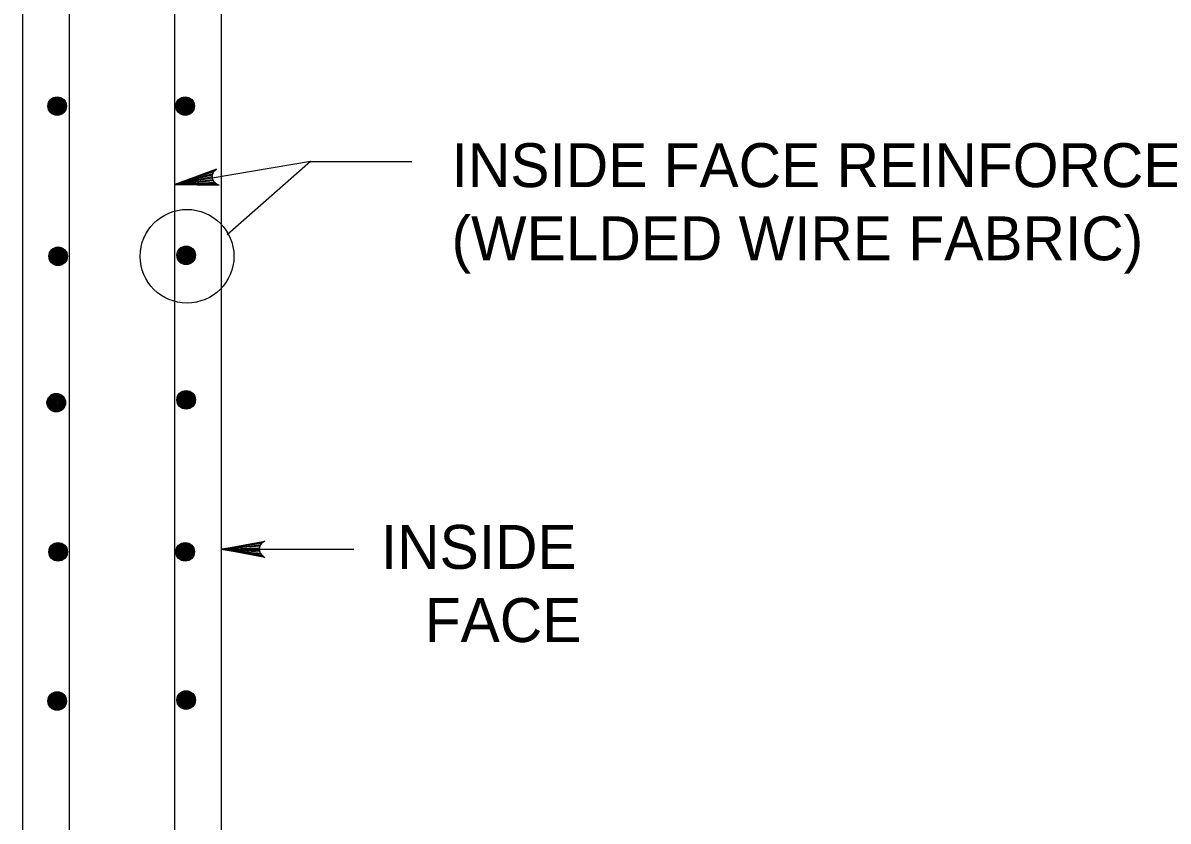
# Model space of a CAD drawing. Extents: x -6420 to 49575, y -4552 to 11624.
# Drawn here: x 5830.7 to 6087.4, y 2456 to 2634.8 of the extents above; entities that cross this region are included whole.
import ezdxf

# ---------------------------------------------------------------- set-up
doc = ezdxf.new("R2010")
doc.units = 0
doc.layers.add('1', color=7, linetype='Continuous')

msp = doc.modelspace()

# ---------------------------------------------------------------- linework, layer by layer
at = {"layer": '1'}
for p, q in [((5830.73, 2289.62), (5830.73, 2822.95)), ((5841.14, 2303.87), (5841.14, 2814.62)), ((5875.18, 2806.29), (5875.18, 2334.07)), ((5864.76, 2311.65), (5864.76, 2797.95)), ((5895.22, 2603.76), (5864.76, 2598.63)), ((5895.22, 2603.76), (5876.49, 2587.36)), ((5895.22, 2603.76), (5917.86, 2603.76)), ((5867.52, 2582.54), (5867.52, 2582.54)), ((5875.18, 2516.89), (5904.86, 2516.89))]:
    msp.add_line(p, q, dxfattribs=at)
for points in [[(5864.76, 2598.63), (5874.71, 2598.45), (5874.3, 2598.64), (5873.88, 2598.84), (5873.64, 2599.13), (5873.39, 2599.42), (5873.28, 2599.73), (5873.17, 2600.05), (5873.17, 2600.38), (5873.17, 2600.71), (5873.31, 2601.07), (5873.45, 2601.43), (5873.78, 2601.75), (5874.1, 2602.07), (5864.76, 2598.63), (5873.78, 2601.75), (5873.45, 2601.43), (5864.76, 2598.63), (5873.31, 2601.07), (5873.17, 2600.71), (5864.76, 2598.63), (5873.17, 2600.38), (5873.17, 2600.05), (5864.76, 2598.63), (5873.28, 2599.73), (5873.39, 2599.42), (5864.76, 2598.63), (5873.64, 2599.13), (5873.88, 2598.84), (5864.76, 2598.63), (5874.3, 2598.64)], [(5875.18, 2516.89), (5884.96, 2518.72), (5884.58, 2518.46), (5884.21, 2518.2), (5884.01, 2517.87), (5883.82, 2517.55), (5883.76, 2517.22), (5883.71, 2516.89), (5883.76, 2516.56), (5883.82, 2516.23), (5884.01, 2515.91), (5884.21, 2515.58), (5884.58, 2515.32), (5884.96, 2515.06), (5875.18, 2516.89), (5884.58, 2515.32), (5884.21, 2515.58), (5875.18, 2516.89), (5884.01, 2515.91), (5883.82, 2516.23), (5875.18, 2516.89), (5883.76, 2516.56), (5883.71, 2516.89), (5875.18, 2516.89), (5883.76, 2517.22), (5883.82, 2517.55), (5875.18, 2516.89), (5884.01, 2517.87), (5884.21, 2518.2), (5875.18, 2516.89), (5884.58, 2518.46)]]:
    msp.add_lwpolyline(points, dxfattribs=at)
for centre, radius in [((5838.41, 2616.19), 2.08), ((5838.41, 2616.19), 1.94), ((5838.41, 2616.19), 1.79), ((5867.1, 2616.19), 2.08), ((5867.1, 2616.19), 1.94), ((5867.1, 2616.19), 1.79), ((5838.41, 2616.19), 1.64), ((5838.41, 2616.19), 1.49), ((5838.41, 2616.19), 1.34), ((5838.41, 2616.19), 1.2), ((5838.41, 2616.19), 1.05), ((5838.41, 2616.19), 0.9), ((5838.41, 2616.19), 0.752), ((5838.41, 2616.19), 0.604), ((5838.41, 2616.19), 0.456), ((5838.41, 2616.19), 0.308), ((5838.41, 2616.19), 0.16), ((5867.1, 2616.19), 1.64), ((5867.1, 2616.19), 1.49), ((5867.1, 2616.19), 1.34), ((5867.1, 2616.19), 1.2), ((5867.1, 2616.19), 1.05), ((5867.1, 2616.19), 0.9), ((5867.1, 2616.19), 0.752), ((5867.1, 2616.19), 0.604), ((5867.1, 2616.19), 0.456), ((5867.1, 2616.19), 0.308), ((5867.1, 2616.19), 0.16), ((5867.52, 2582.54), 10.5), ((5838.62, 2582.54), 2.08), ((5867.31, 2582.75), 2.08), ((5867.31, 2582.75), 1.94), ((5838.62, 2582.54), 1.94), ((5838.62, 2582.54), 1.79), ((5838.62, 2582.54), 1.64), ((5838.62, 2582.54), 1.49), ((5838.62, 2582.54), 1.34), ((5838.62, 2582.54), 1.2), ((5838.62, 2582.54), 1.05), ((5838.62, 2582.54), 0.9), ((5838.62, 2582.54), 0.752), ((5838.62, 2582.54), 0.604), ((5838.62, 2582.54), 0.456), ((5838.62, 2582.54), 0.308), ((5838.62, 2582.54), 0.16), ((5867.31, 2582.75), 1.79), ((5867.31, 2582.75), 1.64), ((5867.31, 2582.75), 1.49), ((5867.31, 2582.75), 1.34), ((5867.31, 2582.75), 1.2), ((5867.31, 2582.75), 1.05), ((5867.31, 2582.75), 0.9), ((5867.31, 2582.75), 0.752), ((5867.31, 2582.75), 0.604), ((5867.31, 2582.75), 0.456), ((5867.31, 2582.75), 0.308), ((5867.31, 2582.75), 0.16), ((5838.2, 2549.73), 2.08), ((5838.2, 2549.73), 1.94), ((5838.2, 2549.73), 1.79), ((5838.2, 2549.73), 1.64), ((5838.2, 2549.73), 1.49), ((5867.31, 2550.36), 2.08), ((5867.31, 2550.36), 1.94), ((5867.31, 2550.36), 1.79), ((5867.31, 2550.36), 1.64), ((5867.31, 2550.36), 1.49), ((5867.31, 2550.36), 1.34), ((5867.31, 2550.36), 1.2), ((5867.31, 2550.36), 1.05), ((5867.31, 2550.36), 0.9), ((5838.2, 2549.73), 1.34), ((5838.2, 2549.73), 1.2), ((5838.2, 2549.73), 1.05), ((5838.2, 2549.73), 0.9), ((5838.2, 2549.73), 0.752), ((5838.2, 2549.73), 0.604), ((5838.2, 2549.73), 0.456), ((5838.2, 2549.73), 0.308), ((5838.2, 2549.73), 0.16), ((5867.31, 2550.36), 0.752), ((5867.31, 2550.36), 0.604), ((5867.31, 2550.36), 0.456), ((5867.31, 2550.36), 0.308), ((5867.31, 2550.36), 0.16), ((5838.62, 2516.3), 2.08), ((5838.62, 2516.3), 1.94), ((5838.62, 2516.3), 1.79), ((5838.62, 2516.3), 1.64), ((5867.1, 2516.3), 2.08), ((5867.1, 2516.3), 1.94), ((5867.1, 2516.3), 1.79), ((5867.1, 2516.3), 1.64), ((5838.62, 2516.3), 1.49), ((5838.62, 2516.3), 1.34), ((5838.62, 2516.3), 1.2), ((5838.62, 2516.3), 1.05), ((5838.62, 2516.3), 0.9), ((5838.62, 2516.3), 0.752), ((5838.62, 2516.3), 0.604), ((5838.62, 2516.3), 0.456), ((5838.62, 2516.3), 0.308), ((5838.62, 2516.3), 0.16), ((5867.1, 2516.3), 1.49), ((5867.1, 2516.3), 1.34), ((5867.1, 2516.3), 1.2), ((5867.1, 2516.3), 1.05), ((5867.1, 2516.3), 0.9), ((5867.1, 2516.3), 0.752), ((5867.1, 2516.3), 0.604), ((5867.1, 2516.3), 0.456), ((5867.1, 2516.3), 0.308), ((5867.1, 2516.3), 0.16), ((5838.41, 2482.86), 2.08), ((5838.41, 2482.86), 1.94), ((5838.41, 2482.86), 1.79), ((5838.41, 2482.86), 1.64), ((5867.31, 2483.07), 2.08), ((5867.31, 2483.07), 1.94), ((5867.31, 2483.07), 1.79), ((5867.31, 2483.07), 1.64), ((5867.31, 2483.07), 1.49), ((5838.41, 2482.86), 1.49), ((5838.41, 2482.86), 1.34), ((5838.41, 2482.86), 1.2), ((5838.41, 2482.86), 1.05), ((5838.41, 2482.86), 0.9), ((5838.41, 2482.86), 0.752), ((5838.41, 2482.86), 0.604), ((5838.41, 2482.86), 0.456), ((5838.41, 2482.86), 0.308), ((5838.41, 2482.86), 0.16), ((5867.31, 2483.07), 1.34), ((5867.31, 2483.07), 1.2), ((5867.31, 2483.07), 1.05), ((5867.31, 2483.07), 0.9), ((5867.31, 2483.07), 0.752), ((5867.31, 2483.07), 0.604), ((5867.31, 2483.07), 0.456), ((5867.31, 2483.07), 0.308), ((5867.31, 2483.07), 0.16)]:
    msp.add_circle(centre, radius, dxfattribs=at)

# ---------------------------------------------------------------- texts
for s, height, p in [('INSIDE FACE REINFORCEMENT', 9.8425, (5926.8, 2598.03)), ('(WELDED WIRE FABRIC)', 9.8425, (5926.8, 2581.63)), ('INSIDE', 9.843, (5910.95, 2512.48)), ('FACE', 9.843, (5920.79, 2496.08))]:
    msp.add_text(s, height=height, dxfattribs=at).set_placement(p)

doc.saveas('drawing.dxf')
